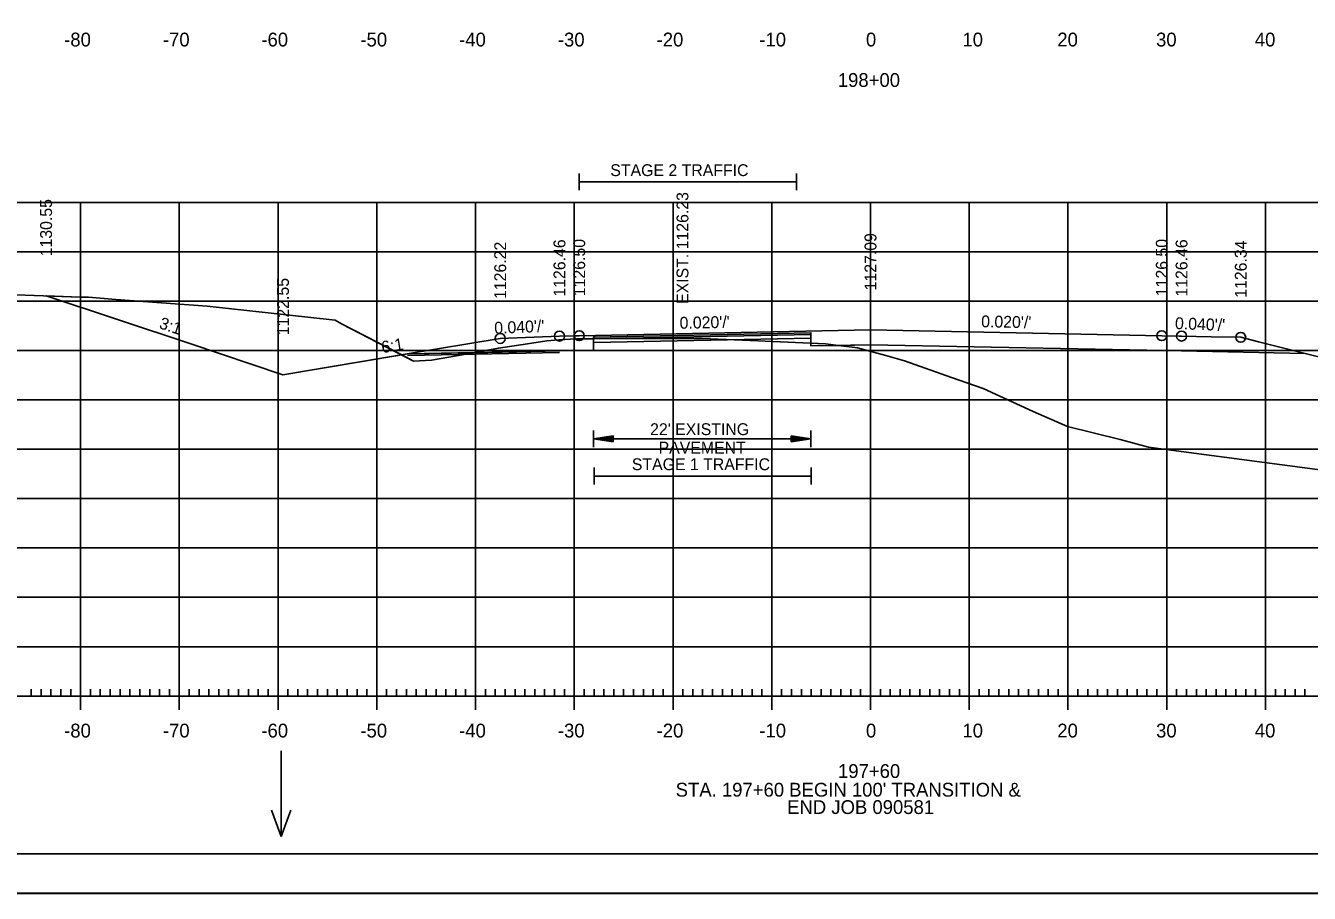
# Model space of a CAD drawing. Extents: x 1322838 to 1324533, y 339903 to 351025.
# Drawn here: x 1324087.4 to 1324217.4, y 350385.3 to 350473.2 of the extents above; entities that cross this region are included whole.
import ezdxf

# ---------------------------------------------------------------- set-up
doc = ezdxf.new("R2010")
doc.units = 0
for name, color, linetype in [('R_Alt Surface', 7, 'Continuous'), ('R_Axis', 7, 'Continuous'), ('R_Axis Annot', 7, 'Continuous'), ('R_Border', 7, 'Continuous'), ('R_Exist Surface', 7, 'Continuous'), ('R_Fin Surface', 7, 'Continuous'), ('R_Fin Surface Annot', 7, 'Continuous'), ('R_Grid', 7, 'Continuous'), ('R_No Plot', 7, 'Continuous'), ('R_Water Annot', 7, 'Continuous'), ('R_Xsect Elev', 7, 'Continuous')]:
    doc.layers.add(name, color=color, linetype=linetype)

msp = doc.modelspace()

# ---------------------------------------------------------------- linework, layer by layer
at = {"layer": 'R_Alt Surface'}
msp.add_lwpolyline([(1324217, 350439.95), (1324204.48, 350440.21), (1324172.98, 350440.84), (1324166.95, 350440.71), (1324166.94, 350442.05), (1324144.94, 350441.61), (1324144.93, 350440.27), (1324141.48, 350440.21), (1324126.07, 350439.9)], dxfattribs=at)
at = {"layer": 'R_Axis'}
for p, q in [((1324092.98, 350403.85), (1324092.98, 350406.65)), ((1324102.98, 350403.85), (1324102.98, 350406.65)), ((1324112.98, 350403.85), (1324112.98, 350406.65)), ((1324122.98, 350403.85), (1324122.98, 350406.65)), ((1324132.98, 350403.85), (1324132.98, 350406.65)), ((1324142.98, 350403.85), (1324142.98, 350406.65)), ((1324152.98, 350403.85), (1324152.98, 350406.65)), ((1324162.98, 350403.85), (1324162.98, 350406.65)), ((1324172.98, 350403.85), (1324172.98, 350406.65)), ((1324182.98, 350403.85), (1324182.98, 350406.65)), ((1324192.98, 350403.85), (1324192.98, 350406.65)), ((1324202.98, 350403.85), (1324202.98, 350406.65)), ((1324212.98, 350403.85), (1324212.98, 350406.65)), ((1324032.98, 350405.25), (1324312.98, 350405.25)), ((1324087.98, 350405.25), (1324087.98, 350405.95)), ((1324088.98, 350405.25), (1324088.98, 350405.95)), ((1324089.98, 350405.25), (1324089.98, 350405.95)), ((1324090.98, 350405.25), (1324090.98, 350405.95)), ((1324091.98, 350405.25), (1324091.98, 350405.95)), ((1324093.98, 350405.25), (1324093.98, 350405.95)), ((1324094.98, 350405.25), (1324094.98, 350405.95)), ((1324095.98, 350405.25), (1324095.98, 350405.95)), ((1324096.98, 350405.25), (1324096.98, 350405.95)), ((1324097.98, 350405.25), (1324097.98, 350405.95)), ((1324098.98, 350405.25), (1324098.98, 350405.95)), ((1324099.98, 350405.25), (1324099.98, 350405.95)), ((1324100.98, 350405.25), (1324100.98, 350405.95)), ((1324101.98, 350405.25), (1324101.98, 350405.95)), ((1324103.98, 350405.25), (1324103.98, 350405.95)), ((1324104.98, 350405.25), (1324104.98, 350405.95)), ((1324105.98, 350405.25), (1324105.98, 350405.95)), ((1324106.98, 350405.25), (1324106.98, 350405.95)), ((1324107.98, 350405.25), (1324107.98, 350405.95)), ((1324108.98, 350405.25), (1324108.98, 350405.95)), ((1324109.98, 350405.25), (1324109.98, 350405.95)), ((1324110.98, 350405.25), (1324110.98, 350405.95)), ((1324111.98, 350405.25), (1324111.98, 350405.95)), ((1324113.98, 350405.25), (1324113.98, 350405.95)), ((1324114.98, 350405.25), (1324114.98, 350405.95)), ((1324115.98, 350405.25), (1324115.98, 350405.95)), ((1324116.98, 350405.25), (1324116.98, 350405.95)), ((1324117.98, 350405.25), (1324117.98, 350405.95)), ((1324118.98, 350405.25), (1324118.98, 350405.95)), ((1324119.98, 350405.25), (1324119.98, 350405.95)), ((1324120.98, 350405.25), (1324120.98, 350405.95)), ((1324121.98, 350405.25), (1324121.98, 350405.95)), ((1324123.98, 350405.25), (1324123.98, 350405.95)), ((1324124.98, 350405.25), (1324124.98, 350405.95)), ((1324125.98, 350405.25), (1324125.98, 350405.95)), ((1324126.98, 350405.25), (1324126.98, 350405.95)), ((1324127.98, 350405.25), (1324127.98, 350405.95)), ((1324128.98, 350405.25), (1324128.98, 350405.95)), ((1324129.98, 350405.25), (1324129.98, 350405.95)), ((1324130.98, 350405.25), (1324130.98, 350405.95)), ((1324131.98, 350405.25), (1324131.98, 350405.95)), ((1324133.98, 350405.25), (1324133.98, 350405.95)), ((1324134.98, 350405.25), (1324134.98, 350405.95)), ((1324135.98, 350405.25), (1324135.98, 350405.95)), ((1324136.98, 350405.25), (1324136.98, 350405.95)), ((1324137.98, 350405.25), (1324137.98, 350405.95)), ((1324138.98, 350405.25), (1324138.98, 350405.95)), ((1324139.98, 350405.25), (1324139.98, 350405.95)), ((1324140.98, 350405.25), (1324140.98, 350405.95)), ((1324141.98, 350405.25), (1324141.98, 350405.95)), ((1324143.98, 350405.25), (1324143.98, 350405.95)), ((1324144.98, 350405.25), (1324144.98, 350405.95)), ((1324145.98, 350405.25), (1324145.98, 350405.95)), ((1324146.98, 350405.25), (1324146.98, 350405.95)), ((1324147.98, 350405.25), (1324147.98, 350405.95)), ((1324148.98, 350405.25), (1324148.98, 350405.95)), ((1324149.98, 350405.25), (1324149.98, 350405.95)), ((1324150.98, 350405.25), (1324150.98, 350405.95)), ((1324151.98, 350405.25), (1324151.98, 350405.95)), ((1324153.98, 350405.25), (1324153.98, 350405.95)), ((1324154.98, 350405.25), (1324154.98, 350405.95)), ((1324155.98, 350405.25), (1324155.98, 350405.95)), ((1324156.98, 350405.25), (1324156.98, 350405.95)), ((1324157.98, 350405.25), (1324157.98, 350405.95)), ((1324158.98, 350405.25), (1324158.98, 350405.95)), ((1324159.98, 350405.25), (1324159.98, 350405.95)), ((1324160.98, 350405.25), (1324160.98, 350405.95)), ((1324161.98, 350405.25), (1324161.98, 350405.95)), ((1324163.98, 350405.25), (1324163.98, 350405.95)), ((1324164.98, 350405.25), (1324164.98, 350405.95)), ((1324165.98, 350405.25), (1324165.98, 350405.95)), ((1324166.98, 350405.25), (1324166.98, 350405.95)), ((1324167.98, 350405.25), (1324167.98, 350405.95)), ((1324168.98, 350405.25), (1324168.98, 350405.95)), ((1324169.98, 350405.25), (1324169.98, 350405.95)), ((1324170.98, 350405.25), (1324170.98, 350405.95)), ((1324171.98, 350405.25), (1324171.98, 350405.95)), ((1324173.98, 350405.25), (1324173.98, 350405.95)), ((1324174.98, 350405.25), (1324174.98, 350405.95)), ((1324175.98, 350405.25), (1324175.98, 350405.95)), ((1324176.98, 350405.25), (1324176.98, 350405.95)), ((1324177.98, 350405.25), (1324177.98, 350405.95)), ((1324178.98, 350405.25), (1324178.98, 350405.95)), ((1324179.98, 350405.25), (1324179.98, 350405.95)), ((1324180.98, 350405.25), (1324180.98, 350405.95)), ((1324181.98, 350405.25), (1324181.98, 350405.95)), ((1324183.98, 350405.25), (1324183.98, 350405.95)), ((1324184.98, 350405.25), (1324184.98, 350405.95)), ((1324185.98, 350405.25), (1324185.98, 350405.95)), ((1324186.98, 350405.25), (1324186.98, 350405.95)), ((1324187.98, 350405.25), (1324187.98, 350405.95)), ((1324188.98, 350405.25), (1324188.98, 350405.95)), ((1324189.98, 350405.25), (1324189.98, 350405.95)), ((1324190.98, 350405.25), (1324190.98, 350405.95)), ((1324191.98, 350405.25), (1324191.98, 350405.95)), ((1324193.98, 350405.25), (1324193.98, 350405.95)), ((1324194.98, 350405.25), (1324194.98, 350405.95)), ((1324195.98, 350405.25), (1324195.98, 350405.95)), ((1324196.98, 350405.25), (1324196.98, 350405.95)), ((1324197.98, 350405.25), (1324197.98, 350405.95)), ((1324198.98, 350405.25), (1324198.98, 350405.95)), ((1324199.98, 350405.25), (1324199.98, 350405.95)), ((1324200.98, 350405.25), (1324200.98, 350405.95)), ((1324201.98, 350405.25), (1324201.98, 350405.95)), ((1324203.98, 350405.25), (1324203.98, 350405.95)), ((1324204.98, 350405.25), (1324204.98, 350405.95)), ((1324205.98, 350405.25), (1324205.98, 350405.95)), ((1324206.98, 350405.25), (1324206.98, 350405.95)), ((1324207.98, 350405.25), (1324207.98, 350405.95)), ((1324208.98, 350405.25), (1324208.98, 350405.95)), ((1324209.98, 350405.25), (1324209.98, 350405.95)), ((1324210.98, 350405.25), (1324210.98, 350405.95)), ((1324211.98, 350405.25), (1324211.98, 350405.95)), ((1324213.98, 350405.25), (1324213.98, 350405.95)), ((1324214.98, 350405.25), (1324214.98, 350405.95)), ((1324215.98, 350405.25), (1324215.98, 350405.95)), ((1324216.98, 350405.25), (1324216.98, 350405.95))]:
    msp.add_line(p, q, dxfattribs=at)
at = {"layer": 'R_Axis Annot'}
for p, q in [((1324143.48, 350458.18), (1324143.48, 350456.48)), ((1324165.48, 350458.18), (1324165.48, 350456.48)), ((1324143.48, 350457.33), (1324165.48, 350457.33)), ((1324144.93, 350432.15), (1324144.93, 350430.45)), ((1324166.93, 350432.15), (1324166.93, 350430.45)), ((1324146.93, 350431.6), (1324144.93, 350431.3)), ((1324146.93, 350431), (1324144.93, 350431.3)), ((1324144.93, 350431.3), (1324166.93, 350431.3)), ((1324146.93, 350431.55), (1324145.27, 350431.3)), ((1324146.93, 350431.05), (1324145.27, 350431.3)), ((1324146.93, 350431.5), (1324145.61, 350431.3)), ((1324146.93, 350431.1), (1324145.61, 350431.3)), ((1324146.93, 350431.45), (1324145.94, 350431.3)), ((1324146.93, 350431.15), (1324145.94, 350431.3)), ((1324146.93, 350431.4), (1324146.28, 350431.3)), ((1324146.93, 350431.2), (1324146.28, 350431.3)), ((1324146.93, 350431.35), (1324146.62, 350431.3)), ((1324146.93, 350431.25), (1324146.62, 350431.3)), ((1324146.93, 350431), (1324146.93, 350431.6)), ((1324164.93, 350431.6), (1324166.93, 350431.3)), ((1324164.93, 350431.6), (1324164.93, 350431)), ((1324164.93, 350431.55), (1324166.6, 350431.3)), ((1324164.93, 350431.5), (1324166.25, 350431.3)), ((1324164.93, 350431.45), (1324165.92, 350431.3)), ((1324164.93, 350431.4), (1324165.58, 350431.3)), ((1324164.93, 350431.35), (1324165.25, 350431.3)), ((1324164.93, 350431), (1324166.93, 350431.3)), ((1324164.93, 350431.2), (1324165.58, 350431.3)), ((1324164.93, 350431.1), (1324166.25, 350431.3)), ((1324164.93, 350431.05), (1324166.6, 350431.3)), ((1324164.93, 350431.15), (1324165.92, 350431.3)), ((1324164.93, 350431.25), (1324165.25, 350431.3)), ((1324144.98, 350428.39), (1324144.98, 350426.68)), ((1324166.98, 350428.39), (1324166.98, 350426.68)), ((1324144.98, 350427.53), (1324166.98, 350427.53))]:
    msp.add_line(p, q, dxfattribs=at)
at = {"layer": 'R_Border'}
msp.add_line((1324331.16, 350389.25), (1324014.98, 350389.25), dxfattribs=at)
at = {"layer": 'R_Exist Surface'}
msp.add_lwpolyline([(1324046.37, 350447.33), (1324092.93, 350445.67), (1324093.8, 350445.64), (1324096.56, 350445.43), (1324105.79, 350444.75), (1324118.46, 350443.36), (1324118.75, 350443.32), (1324119.4, 350442.96), (1324126.71, 350439.18), (1324128.51, 350439.26), (1324131.06, 350439.72), (1324135.3, 350440.49), (1324138.23, 350440.94), (1324140.21, 350441.24), (1324141.41, 350441.32), (1324143.19, 350441.44), (1324150.87, 350441.46), (1324155.94, 350441.47), (1324160.8, 350441.27), (1324168.41, 350440.94), (1324169.75, 350440.77), (1324171.66, 350440.51), (1324174.52, 350439.74), (1324176.41, 350439.22), (1324181.2, 350437.53), (1324184.38, 350436.4), (1324189.46, 350434.06), (1324192.94, 350432.55), (1324198.25, 350431.25), (1324201.14, 350430.47), (1324236.39, 350425.79)], dxfattribs=at)
at = {"layer": 'R_Fin Surface'}
msp.add_lwpolyline([(1324089.49, 350445.79), (1324104.04, 350440.95), (1324113.48, 350437.8), (1324126.07, 350439.9), (1324135.48, 350441.47), (1324141.48, 350441.71), (1324142.99, 350441.74), (1324143.48, 350441.75), (1324143.48, 350441.75), (1324154.96, 350441.98), (1324172.98, 350442.34), (1324202.48, 350441.75), (1324204.23, 350441.71), (1324204.48, 350441.71), (1324204.48, 350441.71), (1324207.48, 350441.65), (1324210.48, 350441.59), (1324212.26, 350441.14), (1324216.99, 350439.96), (1324217, 350439.95), (1324223.72, 350438.28)], dxfattribs=at)
at = {"layer": 'R_Grid'}
for p, q in [((1324032.98, 350455.25), (1324312.98, 350455.25)), ((1324092.98, 350405.25), (1324092.98, 350455.25)), ((1324102.98, 350405.25), (1324102.98, 350455.25)), ((1324112.98, 350405.25), (1324112.98, 350455.25)), ((1324122.98, 350405.25), (1324122.98, 350455.25)), ((1324132.98, 350405.25), (1324132.98, 350455.25)), ((1324142.98, 350405.25), (1324142.98, 350455.25)), ((1324152.98, 350405.25), (1324152.98, 350455.25)), ((1324162.98, 350405.25), (1324162.98, 350455.25)), ((1324172.98, 350405.25), (1324172.98, 350455.25)), ((1324182.98, 350405.25), (1324182.98, 350455.25)), ((1324192.98, 350405.25), (1324192.98, 350455.25)), ((1324202.98, 350405.25), (1324202.98, 350455.25)), ((1324212.98, 350405.25), (1324212.98, 350455.25)), ((1324032.98, 350450.25), (1324312.98, 350450.25)), ((1324032.98, 350445.25), (1324312.98, 350445.25)), ((1324032.98, 350440.25), (1324312.98, 350440.25)), ((1324032.98, 350435.25), (1324312.98, 350435.25)), ((1324032.98, 350430.25), (1324312.98, 350430.25)), ((1324032.98, 350425.25), (1324312.98, 350425.25)), ((1324032.98, 350420.25), (1324312.98, 350420.25)), ((1324032.98, 350415.25), (1324312.98, 350415.25)), ((1324032.98, 350410.25), (1324312.98, 350410.25)), ((1324032.98, 350405.25), (1324312.98, 350405.25))]:
    msp.add_line(p, q, dxfattribs=at)
at = {"layer": 'R_No Plot'}
for p, q in [((1324166.94, 350441.88), (1324144.94, 350441.44)), ((1324166.95, 350441.51), (1324144.95, 350441.07)), ((1324141.49, 350440.04), (1324126.08, 350439.73)), ((1324002.58, 350385.27), (1324335.91, 350385.27))]:
    msp.add_line(p, q, dxfattribs=at)
for points in [[(1324002.57, 350598.6), (1324335.91, 350598.6), (1324335.91, 350385.26), (1324002.57, 350385.26)], [(1324248.9, 350594.71), (1324268.52, 350594.71), (1324268.52, 350584.83), (1324284.63, 350584.83), (1324307.83, 350584.83), (1324307.83, 350552.16), (1324331.04, 350552.16), (1324331.16, 350389.25), (1324014.98, 350389.25), (1324014.98, 350594.71)], [(1324089.49, 350445.79), (1324092.93, 350445.67), (1324093.8, 350445.64), (1324096.56, 350445.43), (1324105.79, 350444.75), (1324118.46, 350443.36), (1324118.75, 350443.32), (1324119.4, 350442.96), (1324125.51, 350439.8), (1324113.48, 350437.8), (1324104.04, 350440.95)], [(1324132.78, 350440.03), (1324135.3, 350440.49), (1324138.23, 350440.94), (1324140.21, 350441.24), (1324141.41, 350441.32), (1324143.19, 350441.44), (1324144.94, 350441.44), (1324144.93, 350440.27), (1324141.48, 350440.21)], [(1324144.94, 350441.44), (1324150.87, 350441.46), (1324155.94, 350441.47), (1324160.8, 350441.27), (1324166.95, 350441), (1324166.94, 350442.05), (1324144.94, 350441.61)], [(1324125.51, 350439.8), (1324126.71, 350439.18), (1324128.51, 350439.26), (1324131.06, 350439.72), (1324132.78, 350440.03), (1324126.07, 350439.9)], [(1324166.95, 350441), (1324168.41, 350440.94), (1324169.73, 350440.77), (1324166.95, 350440.71)], [(1324169.73, 350440.77), (1324169.75, 350440.77), (1324171.66, 350440.51), (1324174.52, 350439.74), (1324176.41, 350439.22), (1324181.2, 350437.53), (1324184.38, 350436.4), (1324189.46, 350434.06), (1324192.94, 350432.55), (1324198.25, 350431.25), (1324201.14, 350430.47), (1324236.39, 350425.79), (1324272.06, 350421.1), (1324283.5, 350419.06), (1324254.31, 350428.21), (1324233.12, 350435.85), (1324233.08, 350435.87), (1324232.48, 350436.09), (1324232.48, 350436.09), (1324223.72, 350438.28), (1324217, 350439.95), (1324204.48, 350440.21), (1324172.98, 350440.84)]]:
    msp.add_lwpolyline(points, close=True, dxfattribs=at)
for centre in [(1324135.48, 350441.47), (1324141.48, 350441.71), (1324143.48, 350441.75), (1324202.48, 350441.75), (1324204.48, 350441.71), (1324210.48, 350441.59)]:
    msp.add_circle(centre, 0.5, dxfattribs=at)
at = {"layer": 'R_Water Annot'}
for p, q in [((1324113.29, 350399.71), (1324113.29, 350391.02)), ((1324113.29, 350391.02), (1324112.32, 350393.68)), ((1324113.29, 350391.02), (1324114.26, 350393.68))]:
    msp.add_line(p, q, dxfattribs=at)

# ---------------------------------------------------------------- texts
at = {"layer": 'R_Axis Annot'}
for s, height, p in [('-80', 1.4, (1324091.32, 350471.05)), ('-70', 1.4, (1324101.32, 350471.05)), ('-60', 1.4, (1324111.29, 350471.05)), ('-50', 1.4, (1324121.32, 350471.05)), ('-40', 1.4, (1324131.32, 350471.05)), ('-30', 1.4, (1324141.32, 350471.05)), ('-20', 1.4, (1324151.32, 350471.05)), ('-10', 1.4, (1324161.72, 350471.05)), ('0', 1.4, (1324172.52, 350471.05)), ('10', 1.4, (1324182.29, 350471.05)), ('20', 1.4, (1324191.9, 350471.05)), ('30', 1.4, (1324201.9, 350471.05)), ('40', 1.4, (1324211.9, 350471.05)), ('198+00', 1.4, (1324169.67, 350466.95)), ('STAGE 2 TRAFFIC', 1.2, (1324146.63, 350457.92)), ("22' EXISTING ", 1.2, (1324150.66, 350431.68)), ('PAVEMENT', 1.2, (1324151.52, 350429.81)), ('STAGE 1 TRAFFIC', 1.2, (1324148.81, 350428.13)), ('-80', 1.4, (1324091.32, 350401.05)), ('-70', 1.4, (1324101.32, 350401.05)), ('-60', 1.4, (1324111.29, 350401.05)), ('-50', 1.4, (1324121.32, 350401.05)), ('-40', 1.4, (1324131.32, 350401.05)), ('-30', 1.4, (1324141.32, 350401.05)), ('-20', 1.4, (1324151.32, 350401.05)), ('-10', 1.4, (1324161.72, 350401.05)), ('0', 1.4, (1324172.52, 350401.05)), ('10', 1.4, (1324182.29, 350401.05)), ('20', 1.4, (1324191.9, 350401.05)), ('30', 1.4, (1324201.9, 350401.05)), ('40', 1.4, (1324211.9, 350401.05)), ('197+60', 1.4, (1324169.69, 350396.95)), ("STA. 197+60 BEGIN 100' TRANSITION &", 1.4, (1324153.25, 350395.06)), ('END JOB 090581', 1.4, (1324164.54, 350393.3))]:
    msp.add_text(s, height=height, dxfattribs=at).set_placement(p)
at = {"layer": 'R_Fin Surface Annot'}
for s, rotation, p in [('1130.55', 90, (1324090.09, 350449.79)), ('1127.09', 90, (1324173.58, 350446.34)), ('1126.22', 90, (1324136.08, 350445.47)), ('1126.46', 90, (1324142.08, 350445.71)), ('1126.50', 90, (1324144.08, 350445.75)), ('1126.50', 90, (1324203.08, 350445.75)), ('1126.46', 90, (1324205.08, 350445.71)), ('1126.34', 90, (1324211.08, 350445.59)), ('1122.55', 90, (1324114.08, 350441.8)), ("0.020'/'", 1.1458, (1324153.66, 350442.45)), ("0.020'/'", 358.8543, (1324184.18, 350442.61)), ('3:1', 341.5654, (1324100.86, 350442.53)), ("0.040'/'", 2.2907, (1324134.9, 350441.94)), ("0.040'/'", 357.7094, (1324203.8, 350442.43)), ('6:1', 9.4628, (1324123.55, 350439.98))]:
    msp.add_text(s, height=1.2, rotation=rotation, dxfattribs=at).set_placement(p)
at = {"layer": 'R_Xsect Elev'}
msp.add_text('EXIST. 1126.23', height=1.2, rotation=90, dxfattribs=at).set_placement((1324154.54, 350444.97))

doc.saveas('drawing.dxf')
